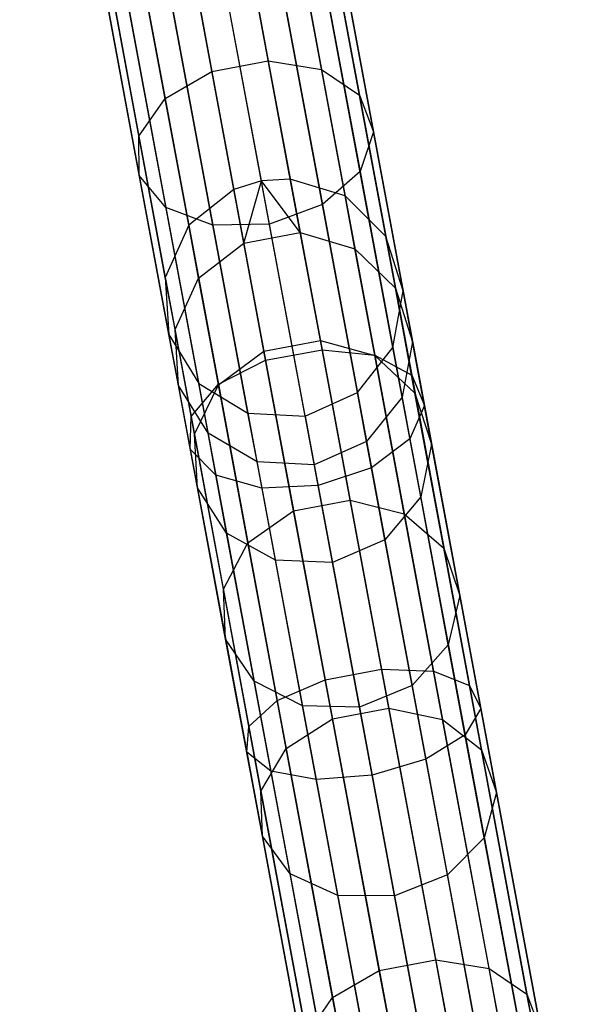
# Model space of a CAD drawing. Extents: x -91 to 91, y -91 to 262.
# Tile 392 of 480: x -17.31 to -12.65, y 75.13 to 83.33. Entities that reach past the tile are written whole.
import ezdxf

# ---------------------------------------------------------------- set-up
doc = ezdxf.new("R2010")
doc.units = 0
doc.header["$LTSCALE"] = 25.4
doc.layers.get('0').update_dxf_attribs({"linetype": 'CONTINUOUS'})

# ---------------------------------------------------------------- blocks, each defined once
blk = doc.blocks.new('ETE0_STL_1')
at = {"color": 0}
for p, q in [((-15.2963, 81.9882, 301.4725), (-16.7056, 89.5499, 191.4725)), ((-15.2963, 81.9882, 301.4725), (-16.7056, 89.5499, 191.4725)), ((-15.0557, 82.0035, 301.4705), (-16.4651, 89.5653, 191.4705)), ((-15.0557, 82.0035, 301.4705), (-16.4651, 89.5653, 191.4705)), ((-15.5263, 81.9158, 301.4705), (-16.9356, 89.4776, 191.4705)), ((-15.5263, 81.9158, 301.4705), (-16.9356, 89.4776, 191.4705)), ((-14.5985, 81.8631, 301.455), (-16.0078, 89.4248, 191.455)), ((-14.5985, 81.8631, 301.455), (-16.0078, 89.4248, 191.455)), ((-15.9023, 81.6201, 301.455), (-17.3116, 89.1818, 191.455)), ((-15.9023, 81.6201, 301.455), (-17.3116, 89.1818, 191.455)), ((-14.2592, 81.5266, 301.4275), (-15.6685, 89.0883, 191.4275)), ((-14.2592, 81.5266, 301.4275), (-15.6685, 89.0883, 191.4275)), ((-16.0975, 81.1839, 301.4275), (-17.5069, 88.7457, 191.4275)), ((-16.0975, 81.1839, 301.4275), (-17.5069, 88.7457, 191.4275)), ((-14.1156, 81.0712, 301.3943), (-15.5249, 88.6329, 191.3943)), ((-14.1156, 81.0712, 301.3943), (-15.5249, 88.6329, 191.3943)), ((-16.0674, 80.7074, 301.3943), (-17.4767, 88.2691, 191.3943)), ((-16.0674, 80.7074, 301.3943), (-17.4767, 88.2691, 191.3943)), ((-14.2007, 80.6012, 301.3631), (-15.61, 88.1629, 191.3631)), ((-14.2007, 80.6012, 301.3631), (-15.61, 88.1629, 191.3631)), ((-15.8188, 80.2996, 301.3631), (-17.2281, 87.8614, 191.3631)), ((-15.8188, 80.2996, 301.3631), (-17.2281, 87.8614, 191.3631)), ((-14.4949, 80.2243, 301.341), (-15.9042, 87.786, 191.341)), ((-14.4949, 80.2243, 301.341), (-15.9042, 87.786, 191.341)), ((-15.4086, 80.054, 301.341), (-16.8179, 87.6158, 191.341)), ((-15.4086, 80.054, 301.341), (-16.8179, 87.6158, 191.341)), ((-14.9308, 80.0268, 301.333), (-16.3401, 87.5886, 191.333)), ((-14.9308, 80.0268, 301.333), (-16.3401, 87.5886, 191.333)), ((-15.6296, 85.0827, 176.8879), (-15.2392, 82.9877, 174.6025)), ((-15.6296, 85.0827, 176.8879), (-15.2392, 82.9877, 174.6025)), ((-16.1002, 84.995, 176.8879), (-15.7097, 82.9, 174.6025)), ((-16.1002, 84.995, 176.8879), (-15.7097, 82.9, 174.6025)), ((-15.1812, 84.9898, 177.0271), (-14.7949, 82.9169, 174.7659)), ((-15.1812, 84.9898, 177.0271), (-14.7949, 82.9169, 174.7659)), ((-16.485, 84.7468, 177.0271), (-16.0987, 82.674, 174.7659)), ((-16.485, 84.7468, 177.0271), (-16.0987, 82.674, 174.7659)), ((-14.8576, 84.7375, 177.2735), (-14.4786, 82.704, 175.0553)), ((-14.8576, 84.7375, 177.2735), (-14.4786, 82.704, 175.0553)), ((-16.696, 84.3949, 177.2735), (-16.317, 82.3614, 175.0553)), ((-16.696, 84.3949, 177.2735), (-16.317, 82.3614, 175.0553)), ((-14.733, 84.3837, 177.5707), (-14.3628, 82.3977, 175.4043)), ((-14.733, 84.3837, 177.5707), (-14.3628, 82.3977, 175.4043)), ((-16.6848, 84.0199, 177.5707), (-16.3146, 82.0339, 175.4043)), ((-16.6848, 84.0199, 177.5707), (-16.3146, 82.0339, 175.4043)), ((-14.8359, 84.0094, 177.8507), (-14.474, 82.068, 175.7331)), ((-14.8359, 84.0094, 177.8507), (-14.474, 82.068, 175.7331)), ((-16.454, 83.7078, 177.8507), (-16.0922, 81.7665, 175.7331)), ((-16.454, 83.7078, 177.8507), (-16.0922, 81.7665, 175.7331)), ((-15.1427, 83.7003, 178.0493), (-14.7868, 81.7907, 175.9662)), ((-15.1427, 83.7003, 178.0493), (-14.7868, 81.7907, 175.9662)), ((-16.0564, 83.53, 178.0493), (-15.7005, 81.6204, 175.9662)), ((-16.0564, 83.53, 178.0493), (-15.7005, 81.6204, 175.9662)), ((-15.2294, 81.6292, 176.0504), (-15.5832, 83.5273, 178.1209)), ((-15.2294, 81.6292, 176.0504), (-15.5832, 83.5273, 178.1209)), ((-15.7097, 82.9, 174.6025), (-15.2392, 82.9877, 174.6025)), ((-15.7097, 82.9, 174.6025), (-15.2392, 82.9877, 174.6025)), ((-15.2392, 82.9877, 174.6025), (-14.7908, 80.582, 172.6592)), ((-15.2392, 82.9877, 174.6025), (-14.7908, 80.582, 172.6592)), ((-15.2392, 82.9877, 174.6025), (-14.7949, 82.9169, 174.7659)), ((-15.2392, 82.9877, 174.6025), (-14.7949, 82.9169, 174.7659)), ((-16.0987, 82.674, 174.7659), (-15.7097, 82.9, 174.6025)), ((-16.0987, 82.674, 174.7659), (-15.7097, 82.9, 174.6025)), ((-15.7097, 82.9, 174.6025), (-15.2613, 80.4943, 172.6592)), ((-15.7097, 82.9, 174.6025), (-15.2613, 80.4943, 172.6592)), ((-14.7949, 82.9169, 174.7659), (-14.3513, 80.5368, 172.8432)), ((-14.7949, 82.9169, 174.7659), (-14.3513, 80.5368, 172.8432)), ((-14.7949, 82.9169, 174.7659), (-14.4786, 82.704, 175.0553)), ((-14.7949, 82.9169, 174.7659), (-14.4786, 82.704, 175.0553)), ((-14.4786, 82.704, 175.0553), (-14.0434, 80.3691, 173.1691)), ((-14.4786, 82.704, 175.0553), (-14.0434, 80.3691, 173.1691)), ((-14.4786, 82.704, 175.0553), (-14.3628, 82.3977, 175.4043)), ((-14.4786, 82.704, 175.0553), (-14.3628, 82.3977, 175.4043)), ((-16.317, 82.3614, 175.0553), (-16.0987, 82.674, 174.7659)), ((-16.317, 82.3614, 175.0553), (-16.0987, 82.674, 174.7659)), ((-16.0987, 82.674, 174.7659), (-15.6551, 80.2938, 172.8432)), ((-16.0987, 82.674, 174.7659), (-15.6551, 80.2938, 172.8432)), ((-14.3628, 82.3977, 175.4043), (-14.474, 82.068, 175.7331)), ((-14.3628, 82.3977, 175.4043), (-14.474, 82.068, 175.7331)), ((-14.3628, 82.3977, 175.4043), (-13.9378, 80.1172, 173.5621)), ((-14.3628, 82.3977, 175.4043), (-13.9378, 80.1172, 173.5621)), ((-16.3146, 82.0339, 175.4043), (-16.317, 82.3614, 175.0553)), ((-16.317, 82.3614, 175.0553), (-15.8818, 80.0264, 173.1691)), ((-16.317, 82.3614, 175.0553), (-15.8818, 80.0264, 173.1691)), ((-16.3146, 82.0339, 175.4043), (-16.317, 82.3614, 175.0553)), ((-14.474, 82.068, 175.7331), (-14.7868, 81.7907, 175.9662)), ((-14.474, 82.068, 175.7331), (-14.7868, 81.7907, 175.9662)), ((-14.474, 82.068, 175.7331), (-14.0586, 79.839, 173.9324)), ((-14.474, 82.068, 175.7331), (-14.0586, 79.839, 173.9324)), ((-16.0922, 81.7665, 175.7331), (-16.3146, 82.0339, 175.4043)), ((-16.3146, 82.0339, 175.4043), (-15.8896, 79.7534, 173.5621)), ((-16.3146, 82.0339, 175.4043), (-15.8896, 79.7534, 173.5621)), ((-16.0922, 81.7665, 175.7331), (-16.3146, 82.0339, 175.4043)), ((-15.2963, 81.9882, 301.4725), (-15.5263, 81.9158, 301.4705)), ((-15.2963, 81.9882, 301.4725), (-15.5263, 81.9158, 301.4705)), ((-15.4431, 81.4696, 304.5823), (-15.2963, 81.9882, 301.4725)), ((-15.4431, 81.4696, 304.5823), (-15.2963, 81.9882, 301.4725)), ((-15.0557, 82.0035, 301.4705), (-15.2963, 81.9882, 301.4725)), ((-15.0557, 82.0035, 301.4705), (-15.2963, 81.9882, 301.4725)), ((-14.9726, 81.5573, 304.5823), (-15.2963, 81.9882, 301.4725)), ((-14.9726, 81.5573, 304.5823), (-15.2963, 81.9882, 301.4725)), ((-14.9726, 81.5573, 304.5823), (-15.0557, 82.0035, 301.4705)), ((-14.9726, 81.5573, 304.5823), (-15.0557, 82.0035, 301.4705)), ((-14.5985, 81.8631, 301.455), (-15.0557, 82.0035, 301.4705)), ((-14.5985, 81.8631, 301.455), (-15.0557, 82.0035, 301.4705)), ((-15.5263, 81.9158, 301.4705), (-15.9023, 81.6201, 301.455)), ((-15.5263, 81.9158, 301.4705), (-15.9023, 81.6201, 301.455)), ((-15.4431, 81.4696, 304.5823), (-15.5263, 81.9158, 301.4705)), ((-15.4431, 81.4696, 304.5823), (-15.5263, 81.9158, 301.4705)), ((-14.5162, 81.4215, 304.5338), (-14.5985, 81.8631, 301.455)), ((-14.5162, 81.4215, 304.5338), (-14.5985, 81.8631, 301.455)), ((-14.2592, 81.5266, 301.4275), (-14.5985, 81.8631, 301.455)), ((-14.2592, 81.5266, 301.4275), (-14.5985, 81.8631, 301.455)), ((-15.7005, 81.6204, 175.9662), (-16.0922, 81.7665, 175.7331)), ((-16.0922, 81.7665, 175.7331), (-15.6767, 79.5374, 173.9324)), ((-16.0922, 81.7665, 175.7331), (-15.6767, 79.5374, 173.9324)), ((-15.7005, 81.6204, 175.9662), (-16.0922, 81.7665, 175.7331)), ((-14.7868, 81.7907, 175.9662), (-15.2294, 81.6292, 176.0504)), ((-14.7868, 81.7907, 175.9662), (-15.2294, 81.6292, 176.0504)), ((-14.7868, 81.7907, 175.9662), (-14.3781, 79.598, 174.1949)), ((-14.7868, 81.7907, 175.9662), (-14.3781, 79.598, 174.1949)), ((-15.9023, 81.6201, 301.455), (-16.0975, 81.1839, 301.4275)), ((-15.9023, 81.6201, 301.455), (-16.0975, 81.1839, 301.4275)), ((-15.82, 81.1785, 304.5338), (-15.9023, 81.6201, 301.455)), ((-15.82, 81.1785, 304.5338), (-15.9023, 81.6201, 301.455)), ((-15.2294, 81.6292, 176.0504), (-15.7005, 81.6204, 175.9662)), ((-15.2294, 81.6292, 176.0504), (-15.7005, 81.6204, 175.9662)), ((-15.7005, 81.6204, 175.9662), (-15.2918, 79.4277, 174.1949)), ((-15.7005, 81.6204, 175.9662), (-15.2918, 79.4277, 174.1949)), ((-15.4431, 81.4696, 304.5823), (-14.9726, 81.5573, 304.5823)), ((-15.4431, 81.4696, 304.5823), (-14.9726, 81.5573, 304.5823)), ((-14.8232, 79.4496, 174.2897), (-15.2294, 81.6292, 176.0504)), ((-14.8232, 79.4496, 174.2897), (-15.2294, 81.6292, 176.0504)), ((-14.9726, 81.5573, 304.5823), (-14.5162, 81.4215, 304.5338)), ((-14.8051, 80.6585, 307.5912), (-14.9726, 81.5573, 304.5823)), ((-14.8051, 80.6585, 307.5912), (-14.9726, 81.5573, 304.5823)), ((-14.9726, 81.5573, 304.5823), (-14.5162, 81.4215, 304.5338)), ((-15.82, 81.1785, 304.5338), (-15.4431, 81.4696, 304.5823)), ((-15.82, 81.1785, 304.5338), (-15.4431, 81.4696, 304.5823)), ((-15.2756, 80.5708, 307.5912), (-15.4431, 81.4696, 304.5823)), ((-15.2756, 80.5708, 307.5912), (-15.4431, 81.4696, 304.5823)), ((-14.1784, 81.0934, 304.4478), (-14.2592, 81.5266, 301.4275)), ((-14.1784, 81.0934, 304.4478), (-14.2592, 81.5266, 301.4275)), ((-14.1156, 81.0712, 301.3943), (-14.2592, 81.5266, 301.4275)), ((-14.1156, 81.0712, 301.3943), (-14.2592, 81.5266, 301.4275)), ((-14.5162, 81.4215, 304.5338), (-14.1784, 81.0934, 304.4478)), ((-14.3504, 80.5323, 307.5108), (-14.5162, 81.4215, 304.5338)), ((-14.3504, 80.5323, 307.5108), (-14.5162, 81.4215, 304.5338)), ((-14.5162, 81.4215, 304.5338), (-14.1784, 81.0934, 304.4478)), ((-16.0168, 80.7508, 304.4478), (-16.0975, 81.1839, 301.4275)), ((-16.0975, 81.1839, 301.4275), (-16.0674, 80.7074, 301.3943)), ((-16.0168, 80.7508, 304.4478), (-16.0975, 81.1839, 301.4275)), ((-16.0975, 81.1839, 301.4275), (-16.0674, 80.7074, 301.3943)), ((-16.0168, 80.7508, 304.4478), (-15.82, 81.1785, 304.5338)), ((-16.0168, 80.7508, 304.4478), (-15.82, 81.1785, 304.5338)), ((-15.6542, 80.2893, 307.5108), (-15.82, 81.1785, 304.5338)), ((-15.6542, 80.2893, 307.5108), (-15.82, 81.1785, 304.5338)), ((-14.2007, 80.6012, 301.3631), (-14.1156, 81.0712, 301.3943)), ((-14.2007, 80.6012, 301.3631), (-14.1156, 81.0712, 301.3943)), ((-14.1784, 81.0934, 304.4478), (-14.0368, 80.6481, 304.3442)), ((-14.0159, 80.2211, 307.3683), (-14.1784, 81.0934, 304.4478)), ((-14.0159, 80.2211, 307.3683), (-14.1784, 81.0934, 304.4478)), ((-14.1784, 81.0934, 304.4478), (-14.0368, 80.6481, 304.3442)), ((-14.0368, 80.6481, 304.3442), (-14.1156, 81.0712, 301.3943)), ((-14.0368, 80.6481, 304.3442), (-14.1156, 81.0712, 301.3943)), ((-15.9886, 80.2844, 304.3442), (-16.0168, 80.7508, 304.4478)), ((-15.8542, 79.8785, 307.3683), (-16.0168, 80.7508, 304.4478)), ((-15.9886, 80.2844, 304.3442), (-16.0168, 80.7508, 304.4478)), ((-15.8542, 79.8785, 307.3683), (-16.0168, 80.7508, 304.4478)), ((-15.9886, 80.2844, 304.3442), (-16.0674, 80.7074, 301.3943)), ((-16.0674, 80.7074, 301.3943), (-15.8188, 80.2996, 301.3631)), ((-15.9886, 80.2844, 304.3442), (-16.0674, 80.7074, 301.3943)), ((-16.0674, 80.7074, 301.3943), (-15.8188, 80.2996, 301.3631)), ((-15.2756, 80.5708, 307.5912), (-14.8051, 80.6585, 307.5912)), ((-15.2756, 80.5708, 307.5912), (-14.8051, 80.6585, 307.5912)), ((-14.8051, 80.6585, 307.5912), (-14.3504, 80.5323, 307.5108)), ((-14.557, 79.3276, 310.4296), (-14.8051, 80.6585, 307.5912)), ((-14.557, 79.3276, 310.4296), (-14.8051, 80.6585, 307.5912)), ((-14.8051, 80.6585, 307.5912), (-14.3504, 80.5323, 307.5108)), ((-14.0368, 80.6481, 304.3442), (-14.1236, 80.1877, 304.2466)), ((-14.0368, 80.6481, 304.3442), (-14.1236, 80.1877, 304.2466)), ((-13.878, 79.7962, 307.1965), (-14.0368, 80.6481, 304.3442)), ((-13.878, 79.7962, 307.1965), (-14.0368, 80.6481, 304.3442)), ((-15.6542, 80.2893, 307.5108), (-15.2756, 80.5708, 307.5912)), ((-15.6542, 80.2893, 307.5108), (-15.2756, 80.5708, 307.5912)), ((-15.0275, 79.2399, 310.4296), (-15.2756, 80.5708, 307.5912)), ((-15.0275, 79.2399, 310.4296), (-15.2756, 80.5708, 307.5912)), ((-15.2613, 80.4943, 172.6592), (-14.7908, 80.582, 172.6592)), ((-15.2613, 80.4943, 172.6592), (-14.7908, 80.582, 172.6592)), ((-14.7908, 80.582, 172.6592), (-14.2945, 77.9192, 171.1011)), ((-14.7908, 80.582, 172.6592), (-14.2945, 77.9192, 171.1011)), ((-14.7908, 80.582, 172.6592), (-14.3513, 80.5368, 172.8432)), ((-14.7908, 80.582, 172.6592), (-14.3513, 80.5368, 172.8432)), ((-14.4949, 80.2243, 301.341), (-14.2007, 80.6012, 301.3631)), ((-14.4949, 80.2243, 301.341), (-14.2007, 80.6012, 301.3631)), ((-14.1236, 80.1877, 304.2466), (-14.2007, 80.6012, 301.3631)), ((-14.1236, 80.1877, 304.2466), (-14.2007, 80.6012, 301.3631)), ((-15.6551, 80.2938, 172.8432), (-15.2613, 80.4943, 172.6592)), ((-15.6551, 80.2938, 172.8432), (-15.2613, 80.4943, 172.6592)), ((-15.2613, 80.4943, 172.6592), (-14.7651, 77.8315, 171.1011)), ((-15.2613, 80.4943, 172.6592), (-14.7651, 77.8315, 171.1011)), ((-14.3513, 80.5368, 172.8432), (-13.8603, 77.9022, 171.3016)), ((-14.3513, 80.5368, 172.8432), (-13.8603, 77.9022, 171.3016)), ((-14.3513, 80.5368, 172.8432), (-14.0434, 80.3691, 173.1691)), ((-14.3513, 80.5368, 172.8432), (-14.0434, 80.3691, 173.1691)), ((-14.3504, 80.5323, 307.5108), (-14.0159, 80.2211, 307.3683)), ((-14.105, 79.2155, 310.3191), (-14.3504, 80.5323, 307.5108)), ((-14.105, 79.2155, 310.3191), (-14.3504, 80.5323, 307.5108)), ((-14.3504, 80.5323, 307.5108), (-14.0159, 80.2211, 307.3683)), ((-14.0434, 80.3691, 173.1691), (-13.5617, 77.7845, 171.6568)), ((-14.0434, 80.3691, 173.1691), (-13.5617, 77.7845, 171.6568)), ((-14.0434, 80.3691, 173.1691), (-13.9378, 80.1172, 173.5621)), ((-14.0434, 80.3691, 173.1691), (-13.9378, 80.1172, 173.5621)), ((-15.7417, 79.8861, 304.2466), (-15.9886, 80.2844, 304.3442)), ((-15.8298, 79.4324, 307.1965), (-15.9886, 80.2844, 304.3442)), ((-15.7417, 79.8861, 304.2466), (-15.9886, 80.2844, 304.3442)), ((-15.8298, 79.4324, 307.1965), (-15.9886, 80.2844, 304.3442)), ((-15.8818, 80.0264, 173.1691), (-15.6551, 80.2938, 172.8432)), ((-15.8818, 80.0264, 173.1691), (-15.6551, 80.2938, 172.8432)), ((-15.8542, 79.8785, 307.3683), (-15.6542, 80.2893, 307.5108)), ((-15.8542, 79.8785, 307.3683), (-15.6542, 80.2893, 307.5108)), ((-15.7417, 79.8861, 304.2466), (-15.8188, 80.2996, 301.3631)), ((-15.8188, 80.2996, 301.3631), (-15.4086, 80.054, 301.341)), ((-15.7417, 79.8861, 304.2466), (-15.8188, 80.2996, 301.3631)), ((-15.8188, 80.2996, 301.3631), (-15.4086, 80.054, 301.341)), ((-15.6551, 80.2938, 172.8432), (-15.1641, 77.6592, 171.3016)), ((-15.6551, 80.2938, 172.8432), (-15.1641, 77.6592, 171.3016)), ((-15.4088, 78.9725, 310.3191), (-15.6542, 80.2893, 307.5108)), ((-15.4088, 78.9725, 310.3191), (-15.6542, 80.2893, 307.5108)), ((-14.9308, 80.0268, 301.333), (-14.4949, 80.2243, 301.341)), ((-14.9308, 80.0268, 301.333), (-14.4949, 80.2243, 301.341)), ((-14.419, 79.8175, 304.1773), (-14.4949, 80.2243, 301.341)), ((-14.419, 79.8175, 304.1773), (-14.4949, 80.2243, 301.341)), ((-14.1236, 80.1877, 304.2466), (-14.419, 79.8175, 304.1773)), ((-14.1236, 80.1877, 304.2466), (-14.419, 79.8175, 304.1773)), ((-13.9684, 79.3549, 307.0347), (-14.1236, 80.1877, 304.2466)), ((-13.9684, 79.3549, 307.0347), (-14.1236, 80.1877, 304.2466)), ((-14.0159, 80.2211, 307.3683), (-13.878, 79.7962, 307.1965)), ((-13.7751, 78.9293, 310.1233), (-14.0159, 80.2211, 307.3683)), ((-13.7751, 78.9293, 310.1233), (-14.0159, 80.2211, 307.3683)), ((-14.0159, 80.2211, 307.3683), (-13.878, 79.7962, 307.1965)), ((-13.9378, 80.1172, 173.5621), (-14.0586, 79.839, 173.9324)), ((-13.9378, 80.1172, 173.5621), (-14.0586, 79.839, 173.9324)), ((-13.9378, 80.1172, 173.5621), (-13.4674, 77.593, 172.0851)), ((-13.9378, 80.1172, 173.5621), (-13.4674, 77.593, 172.0851)), ((-15.8896, 79.7534, 173.5621), (-15.8818, 80.0264, 173.1691)), ((-15.8896, 79.7534, 173.5621), (-15.8818, 80.0264, 173.1691)), ((-15.8818, 80.0264, 173.1691), (-15.4001, 77.4419, 171.6568)), ((-15.8818, 80.0264, 173.1691), (-15.4001, 77.4419, 171.6568)), ((-15.3327, 79.6472, 304.1773), (-15.4086, 80.054, 301.341)), ((-15.4086, 80.054, 301.341), (-14.9308, 80.0268, 301.333)), ((-15.3327, 79.6472, 304.1773), (-15.4086, 80.054, 301.341)), ((-15.4086, 80.054, 301.341), (-14.9308, 80.0268, 301.333)), ((-14.9308, 80.0268, 301.333), (-14.8554, 79.6225, 304.1523)), ((-14.9308, 80.0268, 301.333), (-14.8554, 79.6225, 304.1523)), ((-15.8298, 79.4324, 307.1965), (-15.8542, 79.8785, 307.3683)), ((-15.6135, 78.5867, 310.1233), (-15.8542, 79.8785, 307.3683)), ((-15.8298, 79.4324, 307.1965), (-15.8542, 79.8785, 307.3683)), ((-15.6135, 78.5867, 310.1233), (-15.8542, 79.8785, 307.3683)), ((-15.3327, 79.6472, 304.1773), (-15.7417, 79.8861, 304.2466)), ((-15.5865, 79.0533, 307.0347), (-15.7417, 79.8861, 304.2466)), ((-15.3327, 79.6472, 304.1773), (-15.7417, 79.8861, 304.2466)), ((-15.5865, 79.0533, 307.0347), (-15.7417, 79.8861, 304.2466)), ((-14.0586, 79.839, 173.9324), (-14.3781, 79.598, 174.1949)), ((-14.0586, 79.839, 173.9324), (-14.3781, 79.598, 174.1949)), ((-14.0586, 79.839, 173.9324), (-13.5987, 77.3716, 172.4886)), ((-14.0586, 79.839, 173.9324), (-13.5987, 77.3716, 172.4886)), ((-15.6767, 79.5374, 173.9324), (-15.8896, 79.7534, 173.5621)), ((-15.8896, 79.7534, 173.5621), (-15.4192, 77.2292, 172.0851)), ((-15.8896, 79.7534, 173.5621), (-15.4192, 77.2292, 172.0851)), ((-15.6767, 79.5374, 173.9324), (-15.8896, 79.7534, 173.5621)), ((-14.419, 79.8175, 304.1773), (-14.8554, 79.6225, 304.1523)), ((-14.419, 79.8175, 304.1773), (-14.8554, 79.6225, 304.1523)), ((-14.2664, 78.9984, 306.9199), (-14.419, 79.8175, 304.1773)), ((-14.2664, 78.9984, 306.9199), (-14.419, 79.8175, 304.1773)), ((-13.878, 79.7962, 307.1965), (-13.9684, 79.3549, 307.0347)), ((-13.878, 79.7962, 307.1965), (-13.9684, 79.3549, 307.0347)), ((-13.6428, 78.5345, 309.8872), (-13.878, 79.7962, 307.1965)), ((-13.6428, 78.5345, 309.8872), (-13.878, 79.7962, 307.1965)), ((-14.8554, 79.6225, 304.1523), (-15.3327, 79.6472, 304.1773)), ((-15.1801, 78.8281, 306.9199), (-15.3327, 79.6472, 304.1773)), ((-14.8554, 79.6225, 304.1523), (-15.3327, 79.6472, 304.1773)), ((-15.1801, 78.8281, 306.9199), (-15.3327, 79.6472, 304.1773)), ((-14.8554, 79.6225, 304.1523), (-14.7037, 78.8083, 306.8785)), ((-14.8554, 79.6225, 304.1523), (-14.7037, 78.8083, 306.8785)), ((-14.3781, 79.598, 174.1949), (-14.8232, 79.4496, 174.2897)), ((-14.3781, 79.598, 174.1949), (-14.8232, 79.4496, 174.2897)), ((-14.3781, 79.598, 174.1949), (-13.9258, 77.1709, 172.7747)), ((-14.3781, 79.598, 174.1949), (-13.9258, 77.1709, 172.7747)), ((-15.2918, 79.4277, 174.1949), (-15.6767, 79.5374, 173.9324)), ((-15.6767, 79.5374, 173.9324), (-15.2168, 77.07, 172.4886)), ((-15.6767, 79.5374, 173.9324), (-15.2168, 77.07, 172.4886)), ((-15.2918, 79.4277, 174.1949), (-15.6767, 79.5374, 173.9324)), ((-15.5865, 79.0533, 307.0347), (-15.8298, 79.4324, 307.1965)), ((-15.5946, 78.1708, 309.8872), (-15.8298, 79.4324, 307.1965)), ((-15.5865, 79.0533, 307.0347), (-15.8298, 79.4324, 307.1965)), ((-15.5946, 78.1708, 309.8872), (-15.8298, 79.4324, 307.1965)), ((-14.8232, 79.4496, 174.2897), (-15.2918, 79.4277, 174.1949)), ((-14.8232, 79.4496, 174.2897), (-15.2918, 79.4277, 174.1949)), ((-15.2918, 79.4277, 174.1949), (-14.8395, 77.0006, 172.7747)), ((-15.2918, 79.4277, 174.1949), (-14.8395, 77.0006, 172.7747)), ((-14.3735, 77.037, 172.878), (-14.8232, 79.4496, 174.2897)), ((-14.3735, 77.037, 172.878), (-14.8232, 79.4496, 174.2897)), ((-13.9684, 79.3549, 307.0347), (-14.2664, 78.9984, 306.9199)), ((-13.9684, 79.3549, 307.0347), (-14.2664, 78.9984, 306.9199)), ((-13.7385, 78.1217, 309.6648), (-13.9684, 79.3549, 307.0347)), ((-13.7385, 78.1217, 309.6648), (-13.9684, 79.3549, 307.0347)), ((-15.0275, 79.2399, 310.4296), (-14.557, 79.3276, 310.4296)), ((-15.0275, 79.2399, 310.4296), (-14.557, 79.3276, 310.4296)), ((-14.557, 79.3276, 310.4296), (-14.105, 79.2155, 310.3191)), ((-14.234, 77.5944, 313.0337), (-14.557, 79.3276, 310.4296)), ((-14.234, 77.5944, 313.0337), (-14.557, 79.3276, 310.4296)), ((-14.557, 79.3276, 310.4296), (-14.105, 79.2155, 310.3191)), ((-15.4088, 78.9725, 310.3191), (-15.0275, 79.2399, 310.4296)), ((-15.4088, 78.9725, 310.3191), (-15.0275, 79.2399, 310.4296)), ((-14.7045, 77.5067, 313.0337), (-15.0275, 79.2399, 310.4296)), ((-14.7045, 77.5067, 313.0337), (-15.0275, 79.2399, 310.4296)), ((-14.105, 79.2155, 310.3191), (-13.7751, 78.9293, 310.1233)), ((-13.7854, 77.5007, 312.8955), (-14.105, 79.2155, 310.3191)), ((-13.7854, 77.5007, 312.8955), (-14.105, 79.2155, 310.3191)), ((-14.105, 79.2155, 310.3191), (-13.7751, 78.9293, 310.1233)), ((-15.1801, 78.8281, 306.9199), (-15.5865, 79.0533, 307.0347)), ((-15.3566, 77.8201, 309.6648), (-15.5865, 79.0533, 307.0347)), ((-15.1801, 78.8281, 306.9199), (-15.5865, 79.0533, 307.0347)), ((-15.3566, 77.8201, 309.6648), (-15.5865, 79.0533, 307.0347)), ((-15.6135, 78.5867, 310.1233), (-15.4088, 78.9725, 310.3191)), ((-15.6135, 78.5867, 310.1233), (-15.4088, 78.9725, 310.3191)), ((-15.0892, 77.2577, 312.8955), (-15.4088, 78.9725, 310.3191)), ((-15.0892, 77.2577, 312.8955), (-15.4088, 78.9725, 310.3191)), ((-14.2664, 78.9984, 306.9199), (-14.7037, 78.8083, 306.8785)), ((-14.2664, 78.9984, 306.9199), (-14.7037, 78.8083, 306.8785)), ((-14.0403, 77.7853, 309.507), (-14.2664, 78.9984, 306.9199)), ((-14.0403, 77.7853, 309.507), (-14.2664, 78.9984, 306.9199)), ((-13.7751, 78.9293, 310.1233), (-13.6428, 78.5345, 309.8872)), ((-13.4616, 77.247, 312.6508), (-13.7751, 78.9293, 310.1233)), ((-13.4616, 77.247, 312.6508), (-13.7751, 78.9293, 310.1233)), ((-13.7751, 78.9293, 310.1233), (-13.6428, 78.5345, 309.8872)), ((-14.7037, 78.8083, 306.8785), (-15.1801, 78.8281, 306.9199)), ((-14.954, 77.615, 309.507), (-15.1801, 78.8281, 306.9199)), ((-14.7037, 78.8083, 306.8785), (-15.1801, 78.8281, 306.9199)), ((-14.954, 77.615, 309.507), (-15.1801, 78.8281, 306.9199)), ((-14.7037, 78.8083, 306.8785), (-14.4789, 77.6024, 309.4501)), ((-14.7037, 78.8083, 306.8785), (-14.4789, 77.6024, 309.4501)), ((-15.5946, 78.1708, 309.8872), (-15.6135, 78.5867, 310.1233)), ((-15.2999, 76.9044, 312.6508), (-15.6135, 78.5867, 310.1233)), ((-15.5946, 78.1708, 309.8872), (-15.6135, 78.5867, 310.1233)), ((-15.2999, 76.9044, 312.6508), (-15.6135, 78.5867, 310.1233)), ((-13.6428, 78.5345, 309.8872), (-13.7385, 78.1217, 309.6648)), ((-13.6428, 78.5345, 309.8872), (-13.7385, 78.1217, 309.6648)), ((-13.3366, 76.8915, 312.3557), (-13.6428, 78.5345, 309.8872)), ((-13.3366, 76.8915, 312.3557), (-13.6428, 78.5345, 309.8872)), ((-15.3566, 77.8201, 309.6648), (-15.5946, 78.1708, 309.8872)), ((-15.2884, 76.5278, 312.3557), (-15.5946, 78.1708, 309.8872)), ((-15.3566, 77.8201, 309.6648), (-15.5946, 78.1708, 309.8872)), ((-15.2884, 76.5278, 312.3557), (-15.5946, 78.1708, 309.8872)), ((-13.7385, 78.1217, 309.6648), (-14.0403, 77.7853, 309.507)), ((-13.7385, 78.1217, 309.6648), (-14.0403, 77.7853, 309.507)), ((-13.4392, 76.5156, 312.0777), (-13.7385, 78.1217, 309.6648)), ((-13.4392, 76.5156, 312.0777), (-13.7385, 78.1217, 309.6648)), ((-14.7651, 77.8315, 171.1011), (-14.2945, 77.9192, 171.1011)), ((-14.7651, 77.8315, 171.1011), (-14.2945, 77.9192, 171.1011)), ((-14.2945, 77.9192, 171.1011), (-13.7613, 75.0583, 169.9628)), ((-14.2945, 77.9192, 171.1011), (-13.7613, 75.0583, 169.9628)), ((-14.2945, 77.9192, 171.1011), (-13.8603, 77.9022, 171.3016)), ((-14.2945, 77.9192, 171.1011), (-13.8603, 77.9022, 171.3016)), ((-13.8603, 77.9022, 171.3016), (-13.3327, 75.0717, 170.1754)), ((-13.8603, 77.9022, 171.3016), (-13.3327, 75.0717, 170.1754)), ((-13.8603, 77.9022, 171.3016), (-13.5617, 77.7845, 171.6568)), ((-13.8603, 77.9022, 171.3016), (-13.5617, 77.7845, 171.6568)), ((-14.954, 77.615, 309.507), (-15.3566, 77.8201, 309.6648)), ((-15.0573, 76.2141, 312.0777), (-15.3566, 77.8201, 309.6648)), ((-14.954, 77.615, 309.507), (-15.3566, 77.8201, 309.6648)), ((-15.0573, 76.2141, 312.0777), (-15.3566, 77.8201, 309.6648)), ((-15.1641, 77.6592, 171.3016), (-14.7651, 77.8315, 171.1011)), ((-15.1641, 77.6592, 171.3016), (-14.7651, 77.8315, 171.1011)), ((-14.7651, 77.8315, 171.1011), (-14.2319, 74.9706, 169.9628)), ((-14.7651, 77.8315, 171.1011), (-14.2319, 74.9706, 169.9628)), ((-14.0403, 77.7853, 309.507), (-14.4789, 77.6024, 309.4501)), ((-14.0403, 77.7853, 309.507), (-14.4789, 77.6024, 309.4501)), ((-13.7458, 76.2055, 311.8806), (-14.0403, 77.7853, 309.507)), ((-13.7458, 76.2055, 311.8806), (-14.0403, 77.7853, 309.507)), ((-13.5617, 77.7845, 171.6568), (-13.0442, 75.0077, 170.5519)), ((-13.5617, 77.7845, 171.6568), (-13.0442, 75.0077, 170.5519)), ((-13.5617, 77.7845, 171.6568), (-13.4674, 77.593, 172.0851)), ((-13.5617, 77.7845, 171.6568), (-13.4674, 77.593, 172.0851)), ((-15.4001, 77.4419, 171.6568), (-15.1641, 77.6592, 171.3016)), ((-15.4001, 77.4419, 171.6568), (-15.1641, 77.6592, 171.3016)), ((-15.1641, 77.6592, 171.3016), (-14.6365, 74.8287, 170.1754)), ((-15.1641, 77.6592, 171.3016), (-14.6365, 74.8287, 170.1754)), ((-14.4789, 77.6024, 309.4501), (-14.954, 77.615, 309.507)), ((-14.6595, 76.0352, 311.8806), (-14.954, 77.615, 309.507)), ((-14.4789, 77.6024, 309.4501), (-14.954, 77.615, 309.507)), ((-14.6595, 76.0352, 311.8806), (-14.954, 77.615, 309.507)), ((-14.7045, 77.5067, 313.0337), (-14.234, 77.5944, 313.0337)), ((-14.7045, 77.5067, 313.0337), (-14.234, 77.5944, 313.0337)), ((-14.4789, 77.6024, 309.4501), (-14.1862, 76.0321, 311.8094)), ((-14.4789, 77.6024, 309.4501), (-14.1862, 76.0321, 311.8094)), ((-14.234, 77.5944, 313.0337), (-13.7854, 77.5007, 312.8955)), ((-13.8432, 75.4978, 315.3448), (-14.234, 77.5944, 313.0337)), ((-13.8432, 75.4978, 315.3448), (-14.234, 77.5944, 313.0337)), ((-14.234, 77.5944, 313.0337), (-13.7854, 77.5007, 312.8955)), ((-13.4674, 77.593, 172.0851), (-13.5987, 77.3716, 172.4886)), ((-13.4674, 77.593, 172.0851), (-13.5987, 77.3716, 172.4886)), ((-13.4674, 77.593, 172.0851), (-12.9619, 74.881, 171.006)), ((-13.4674, 77.593, 172.0851), (-12.9619, 74.881, 171.006)), ((-15.0892, 77.2577, 312.8955), (-14.7045, 77.5067, 313.0337)), ((-15.0892, 77.2577, 312.8955), (-14.7045, 77.5067, 313.0337)), ((-14.3138, 75.4102, 315.3448), (-14.7045, 77.5067, 313.0337)), ((-14.3138, 75.4102, 315.3448), (-14.7045, 77.5067, 313.0337)), ((-13.7854, 77.5007, 312.8955), (-13.4616, 77.247, 312.6508)), ((-13.3988, 75.4264, 315.1821), (-13.7854, 77.5007, 312.8955)), ((-13.3988, 75.4264, 315.1821), (-13.7854, 77.5007, 312.8955)), ((-13.7854, 77.5007, 312.8955), (-13.4616, 77.247, 312.6508)), ((-15.4192, 77.2292, 172.0851), (-15.4001, 77.4419, 171.6568)), ((-15.4192, 77.2292, 172.0851), (-15.4001, 77.4419, 171.6568)), ((-15.4001, 77.4419, 171.6568), (-14.8826, 74.6651, 170.5519)), ((-15.4001, 77.4419, 171.6568), (-14.8826, 74.6651, 170.5519)), ((-13.5987, 77.3716, 172.4886), (-13.9258, 77.1709, 172.7747)), ((-13.5987, 77.3716, 172.4886), (-13.9258, 77.1709, 172.7747)), ((-13.5987, 77.3716, 172.4886), (-13.1047, 74.7206, 171.4338)), ((-13.5987, 77.3716, 172.4886), (-13.1047, 74.7206, 171.4338)), ((-15.2168, 77.07, 172.4886), (-15.4192, 77.2292, 172.0851)), ((-15.4192, 77.2292, 172.0851), (-14.9137, 74.5173, 171.006)), ((-15.4192, 77.2292, 172.0851), (-14.9137, 74.5173, 171.006)), ((-15.2168, 77.07, 172.4886), (-15.4192, 77.2292, 172.0851)), ((-15.2999, 76.9044, 312.6508), (-15.0892, 77.2577, 312.8955)), ((-15.2999, 76.9044, 312.6508), (-15.0892, 77.2577, 312.8955)), ((-14.7026, 75.1834, 315.1821), (-15.0892, 77.2577, 312.8955)), ((-14.7026, 75.1834, 315.1821), (-15.0892, 77.2577, 312.8955)), ((-13.4616, 77.247, 312.6508), (-13.3366, 76.8915, 312.3557)), ((-13.0823, 75.2121, 314.894), (-13.4616, 77.247, 312.6508)), ((-13.0823, 75.2121, 314.894), (-13.4616, 77.247, 312.6508)), ((-13.4616, 77.247, 312.6508), (-13.3366, 76.8915, 312.3557)), ((-13.9258, 77.1709, 172.7747), (-14.3735, 77.037, 172.878)), ((-13.9258, 77.1709, 172.7747), (-14.3735, 77.037, 172.878)), ((-13.9258, 77.1709, 172.7747), (-13.4398, 74.5633, 171.7372)), ((-13.9258, 77.1709, 172.7747), (-13.4398, 74.5633, 171.7372)), ((-14.8395, 77.0006, 172.7747), (-15.2168, 77.07, 172.4886)), ((-15.2168, 77.07, 172.4886), (-14.7228, 74.4191, 171.4338)), ((-15.2168, 77.07, 172.4886), (-14.7228, 74.4191, 171.4338)), ((-14.8395, 77.0006, 172.7747), (-15.2168, 77.07, 172.4886)), ((-14.3735, 77.037, 172.878), (-14.8395, 77.0006, 172.7747)), ((-14.3735, 77.037, 172.878), (-14.8395, 77.0006, 172.7747)), ((-14.8395, 77.0006, 172.7747), (-14.3535, 74.393, 171.7372)), ((-14.8395, 77.0006, 172.7747), (-14.3535, 74.393, 171.7372)), ((-13.8905, 74.4451, 171.8467), (-14.3735, 77.037, 172.878)), ((-13.8905, 74.4451, 171.8467), (-14.3735, 77.037, 172.878)), ((-15.2884, 76.5278, 312.3557), (-15.2999, 76.9044, 312.6508)), ((-14.9207, 74.8695, 314.894), (-15.2999, 76.9044, 312.6508)), ((-15.2884, 76.5278, 312.3557), (-15.2999, 76.9044, 312.6508)), ((-14.9207, 74.8695, 314.894), (-15.2999, 76.9044, 312.6508)), ((-13.3366, 76.8915, 312.3557), (-13.4392, 76.5156, 312.0777)), ((-13.3366, 76.8915, 312.3557), (-13.4392, 76.5156, 312.0777)), ((-12.9662, 74.9041, 314.5465), (-13.3366, 76.8915, 312.3557)), ((-12.9662, 74.9041, 314.5465), (-13.3366, 76.8915, 312.3557)), ((-15.0573, 76.2141, 312.0777), (-15.2884, 76.5278, 312.3557)), ((-14.918, 74.5403, 314.5465), (-15.2884, 76.5278, 312.3557)), ((-15.0573, 76.2141, 312.0777), (-15.2884, 76.5278, 312.3557)), ((-14.918, 74.5403, 314.5465), (-15.2884, 76.5278, 312.3557)), ((-13.4392, 76.5156, 312.0777), (-13.7458, 76.2055, 311.8806)), ((-13.4392, 76.5156, 312.0777), (-13.7458, 76.2055, 311.8806)), ((-13.0771, 74.573, 314.2192), (-13.4392, 76.5156, 312.0777)), ((-13.0771, 74.573, 314.2192), (-13.4392, 76.5156, 312.0777)), ((-14.6595, 76.0352, 311.8806), (-15.0573, 76.2141, 312.0777)), ((-14.6952, 74.2714, 314.2192), (-15.0573, 76.2141, 312.0777)), ((-14.6595, 76.0352, 311.8806), (-15.0573, 76.2141, 312.0777)), ((-14.6952, 74.2714, 314.2192), (-15.0573, 76.2141, 312.0777)), ((-13.7458, 76.2055, 311.8806), (-14.1862, 76.0321, 311.8094)), ((-13.7458, 76.2055, 311.8806), (-14.1862, 76.0321, 311.8094)), ((-13.3897, 74.2945, 313.9871), (-13.7458, 76.2055, 311.8806)), ((-13.3897, 74.2945, 313.9871), (-13.7458, 76.2055, 311.8806)), ((-14.1862, 76.0321, 311.8094), (-14.6595, 76.0352, 311.8806)), ((-14.3034, 74.1242, 313.9871), (-14.6595, 76.0352, 311.8806)), ((-14.1862, 76.0321, 311.8094), (-14.6595, 76.0352, 311.8806)), ((-14.3034, 74.1242, 313.9871), (-14.6595, 76.0352, 311.8806)), ((-14.1862, 76.0321, 311.8094), (-13.8322, 74.1326, 313.9033)), ((-14.1862, 76.0321, 311.8094), (-13.8322, 74.1326, 313.9033)), ((-14.3138, 75.4102, 315.3448), (-13.8432, 75.4978, 315.3448)), ((-14.3138, 75.4102, 315.3448), (-13.8432, 75.4978, 315.3448)), ((-13.8432, 75.4978, 315.3448), (-13.3988, 75.4264, 315.1821)), ((-13.3936, 73.0851, 317.311), (-13.8432, 75.4978, 315.3448)), ((-13.3936, 73.0851, 317.311), (-13.8432, 75.4978, 315.3448)), ((-13.8432, 75.4978, 315.3448), (-13.3988, 75.4264, 315.1821)), ((-14.7026, 75.1834, 315.1821), (-14.3138, 75.4102, 315.3448)), ((-14.7026, 75.1834, 315.1821), (-14.3138, 75.4102, 315.3448)), ((-13.8641, 72.9974, 317.311), (-14.3138, 75.4102, 315.3448)), ((-13.8641, 72.9974, 317.311), (-14.3138, 75.4102, 315.3448)), ((-13.3988, 75.4264, 315.1821), (-13.0823, 75.2121, 314.894)), ((-12.9539, 73.0393, 317.1275), (-13.3988, 75.4264, 315.1821)), ((-12.9539, 73.0393, 317.1275), (-13.3988, 75.4264, 315.1821)), ((-13.3988, 75.4264, 315.1821), (-13.0823, 75.2121, 314.894)), ((-14.9207, 74.8695, 314.894), (-14.7026, 75.1834, 315.1821)), ((-14.9207, 74.8695, 314.894), (-14.7026, 75.1834, 315.1821)), ((-14.2577, 72.7963, 317.1275), (-14.7026, 75.1834, 315.1821)), ((-14.2577, 72.7963, 317.1275), (-14.7026, 75.1834, 315.1821)), ((-13.0823, 75.2121, 314.894), (-12.9662, 74.9041, 314.5465)), ((-12.6458, 72.8703, 316.8025), (-13.0823, 75.2121, 314.894)), ((-12.6458, 72.8703, 316.8025), (-13.0823, 75.2121, 314.894)), ((-13.0823, 75.2121, 314.894), (-12.9662, 74.9041, 314.5465))]:
    blk.add_line(p, q, dxfattribs=at)

msp = doc.modelspace()

# ---------------------------------------------------------------- block references
at = {"color": 253}
msp.add_blockref('ETE0_STL_1', (0, 0), dxfattribs=at)

doc.saveas('drawing.dxf')
